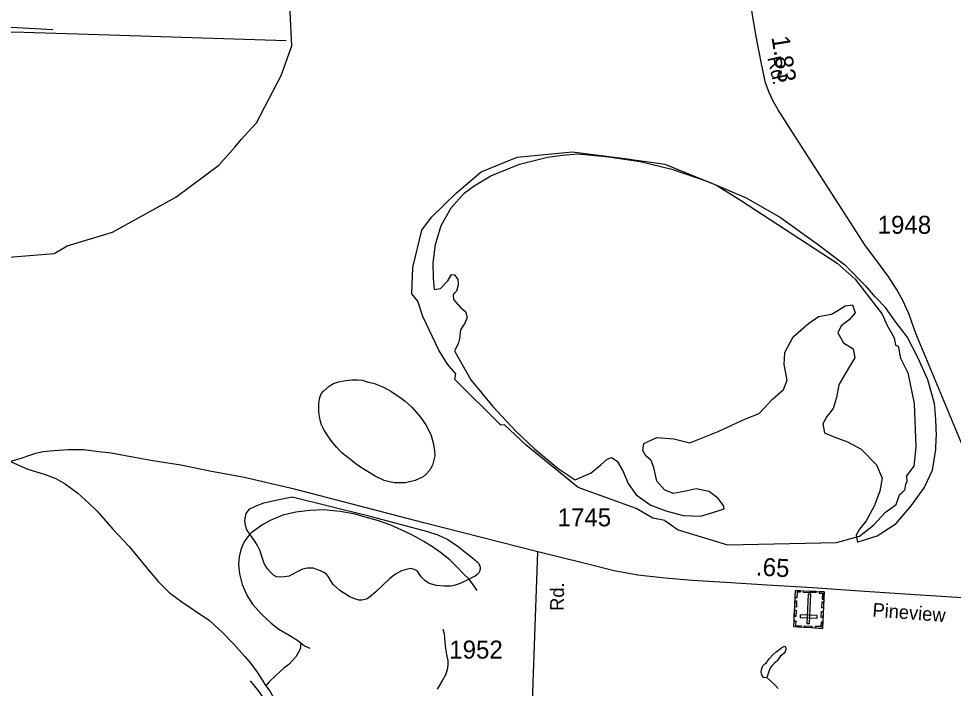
# Model space of a CAD drawing. Extents: x 2206922 to 2357709, y 510027 to 673830.
# Drawn here: x 2317208 to 2323700, y 530025 to 534674 of the extents above; entities that cross this region are included whole.
import ezdxf

# ---------------------------------------------------------------- set-up
doc = ezdxf.new("R2010")
doc.units = 0
for name, color, linetype in [('Exist Cultural Cemetery CELL', 7, 'Continuous'), ('Exist Hydrographic Creek Single Shore', 7, 'Continuous'), ('Exist Hydrographic Misc Water Feature', 7, 'Continuous'), ('Exist Hydrographic Pond Under 1500 Sq Ft', 7, 'Continuous'), ('Exist Road Non-System Type 51', 7, 'Continuous'), ('Exist Road Secondary Mileage Hundredths English Label', 7, 'Continuous'), ('Exist Road Secondary Type 51 Attributed', 7, 'Continuous'), ('Exist Road Secondary Type 51 Label', 7, 'Continuous'), ('Exist Road Secondary Type 51 Number Label', 7, 'Continuous')]:
    doc.layers.add(name, color=color, linetype=linetype)

msp = doc.modelspace()

# ---------------------------------------------------------------- linework, layer by layer
at = {"layer": 'Exist Cultural Cemetery CELL'}
for points in [[(2322791.1, 530441.1), (2322592.2, 530450.4), (2322604.1, 530704.7), (2322802.9, 530695.5)], [(2322637.2, 530703.2), (2322636.6, 530691.7), (2322614.7, 530692.8), (2322612.8, 530652.4), (2322601.7, 530652.9), (2322604.1, 530704.7)], [(2322745, 530686.7), (2322660.3, 530690.6), (2322660.8, 530702), (2322745.6, 530698.1)], [(2322683.6, 530475.5), (2322702.2, 530474.6), (2322711.7, 530677.2), (2322693, 530678)], [(2322769.9, 530697), (2322769.4, 530685.5), (2322791.4, 530684.5), (2322789.5, 530644.1), (2322800.6, 530643.6), (2322803, 530695.4)], [(2322612.1, 530632), (2322610.1, 530588.8), (2322598.7, 530589.3), (2322600.7, 530632.6)], [(2322799.7, 530625.6), (2322797.7, 530582.4), (2322786.4, 530582.9), (2322788.4, 530626.2)], [(2322609, 530566.2), (2322607, 530522.9), (2322595.6, 530523.4), (2322597.6, 530566.7)], [(2322796.6, 530558.5), (2322794.6, 530515.2), (2322783.2, 530515.7), (2322785.2, 530559)], [(2322594.2, 530493.7), (2322605.5, 530493.2), (2322604, 530461), (2322644.5, 530459.2), (2322644, 530448), (2322592.2, 530450.4)], [(2322753.5, 530511), (2322754.4, 530529.7), (2322636.8, 530535.1), (2322635.9, 530516.5)], [(2322793.1, 530484.4), (2322781.8, 530484.9), (2322780.3, 530452.8), (2322739.8, 530454.7), (2322739.3, 530443.6), (2322791.1, 530441.1)], [(2322717.1, 530444.6), (2322665.4, 530447), (2322665.9, 530458.4), (2322717.7, 530456)]]:
    msp.add_lwpolyline(points, close=True, dxfattribs=at)
at = {"layer": 'Exist Hydrographic Creek Single Shore'}
msp.add_lwpolyline([(2319311.5, 526893.3), (2319302.7, 526942.1), (2319124.5, 527256.5), (2318980.6, 527414.8), (2318980.6, 527454.2), (2318593.6, 527809.4), (2318482.5, 527998.6), (2318474.5, 528057.3), (2318448.7, 528082.5), (2318388.6, 528257.3), (2318393.5, 528556.1), (2318409.5, 528606), (2318433.5, 528748), (2318505.7, 529000.3), (2318603.7, 529224.2), (2318767.5, 529417.9), (2318906.5, 529653.2), (2318939.5, 529729.9), (2318945.5, 529904.1), (2318877.6, 530003.1), (2318818.6, 530076.2)], dxfattribs=at)
at = {"layer": 'Exist Hydrographic Misc Water Feature'}
for points in [[(2316622.5, 532977.2), (2317454.6, 533043.6), (2317545.6, 533096.4), (2317860.6, 533191.2), (2318299.6, 533435.3), (2318597.5, 533657.3), (2318712.6, 533783.4), (2318753.6, 533834.2), (2318860.6, 533950.1), (2319031.6, 534278.6), (2319104.6, 534485), (2319082.5, 534960)], [(2316029.7, 534609.5), (2316127.7, 534608.6), (2316691.8, 534588.6), (2317243.6, 534580.6), (2317839.2, 534561), (2318413.4, 534543.3), (2319065, 534522.3)], [(2320097.3, 532794.3), (2320090.3, 532872.2), (2320087.4, 532978.1), (2320103.8, 533106.2), (2320142.4, 533238.6), (2320213.1, 533361.2), (2320301.9, 533462.2), (2320371.4, 533512.9), (2320488.5, 533582.1), (2320687.6, 533664.2), (2320880.8, 533712.2), (2320982.9, 533725.4), (2321092.6, 533734.5), (2321308.5, 533714.9), (2321524.8, 533683.2), (2321745.3, 533629.6), (2321994.2, 533544.3), (2322261.4, 533429.3), (2322500.7, 533293.9), (2322754.3, 533110.8), (2322943.8, 532966.9), (2323089.4, 532818.5), (2323156.2, 532743.3)], [(2320097.3, 532794.3), (2320137.1, 532800.7), (2320188.5, 532853.2), (2320214.2, 532897.5), (2320236.1, 532895.7), (2320258.2, 532864), (2320260.9, 532826), (2320249.4, 532781.9), (2320225.6, 532759.7), (2320227.9, 532723.7), (2320278.5, 532666.3), (2320312.8, 532640.7), (2320323.2, 532598.8), (2320307.7, 532558.7), (2320278.1, 532514.4), (2320270.7, 532454.3), (2320261.3, 532416.3), (2320235.9, 532368.1)], [(2321072.9, 531471.5), (2321184.5, 531520.6), (2321251.9, 531575.4), (2321295.4, 531615.8), (2321325.1, 531628.1), (2321365.3, 531600.6), (2321404.1, 531535), (2321441.2, 531447.5), (2321497.8, 531368.1), (2321598.7, 531297.3), (2321702.8, 531256.4), (2321823.4, 531223.7), (2321945.2, 531221), (2322028.9, 531245.9), (2322108.6, 531270.8), (2322104.3, 531294.7), (2322067.8, 531342.3), (2322003.4, 531391.6), (2321913.2, 531408.6), (2321831.4, 531391.7), (2321753.7, 531376.9), (2321693.4, 531402.2), (2321640.9, 531463.6), (2321619.8, 531557.3), (2321601.3, 531605.2), (2321564.8, 531638.7), (2321542.7, 531676.5), (2321550.1, 531724.5), (2321641.5, 531765.5), (2321759.6, 531756.7), (2321869.9, 531729.9), (2322066.8, 531808), (2322257.9, 531896), (2322351.4, 531933), (2322444.1, 532032), (2322521.4, 532098.8), (2322546.6, 532165), (2322525.7, 532272.7), (2322530.6, 532356.7), (2322587.4, 532465.3), (2322694.5, 532556.4), (2322764, 532605.1), (2322853.6, 532622.1), (2322899.3, 532648.5), (2322948.9, 532679.1), (2322999, 532687.6), (2323019.5, 532631.9), (2322975.8, 532583.4), (2322922.5, 532540.9), (2322899.1, 532492.7), (2322937.7, 532423.1), (2323004.1, 532381.9), (2323016.8, 532320), (2322971.7, 532247.5), (2322904.8, 532130.9), (2322887.8, 532044.7), (2322866.7, 531966.5), (2322821.4, 531912.1), (2322793.9, 531859.8), (2322806.6, 531798), (2322877, 531768.8), (2322965.1, 531735.7), (2323059.7, 531684.8), (2323166.7, 531576), (2323205.7, 531484.4), (2323190.7, 531392.3), (2323149.9, 531289.9), (2323094.9, 531187.5), (2323049.6, 531128.9), (2323026.2, 531088.7), (2323034.6, 531038.8)], [(2323582.3, 531764.4), (2323584.4, 531776.4), (2323579.1, 531890.3), (2323569.8, 532002.1), (2323524.1, 532167.5), (2323456.6, 532316.7), (2323379.1, 532463.8), (2323300, 532566.9), (2323228.8, 532668.1), (2323160.1, 532739.3), (2323156.2, 532743.3)], [(2320235.9, 532368.1), (2320237.9, 532364), (2320349.9, 532167.4), (2320501.8, 531981.1), (2320661.6, 531810.9), (2320790.8, 531688.3), (2320956, 531550.2), (2321072.9, 531471.5)], [(2319855.3, 532046.1), (2319891.6, 532018.4), (2319940, 531977), (2319998.8, 531907.7), (2320037.4, 531854.1), (2320070, 531786.5), (2320086.8, 531728.8), (2320095.4, 531676.8), (2320097.7, 531638.9), (2320090.1, 531600.9), (2320082.3, 531574.8), (2320062.8, 531536.6), (2320039, 531512.3), (2320017.3, 531494.1), (2319961.5, 531467.5), (2319895.9, 531450.8), (2319855.9, 531450.4), (2319819.8, 531452), (2319783.7, 531457.6), (2319747.9, 531467.2), (2319685.3, 531496.5), (2319619.1, 531535.9), (2319560.6, 531575.1), (2319494, 531626.4), (2319453.8, 531660), (2319415.3, 531699.5), (2319383.1, 531737.2), (2319354.6, 531776.8), (2319330.2, 531816.5), (2319311.9, 531854.4), (2319301.3, 531886.2), (2319292.9, 531942.1), (2319292.2, 532002), (2319299.8, 532044.1), (2319309.7, 532068.2), (2319325.2, 532088.3), (2319364.8, 532122.8), (2319394.6, 532141.1), (2319430.6, 532153.5), (2319480.3, 532162), (2319522.3, 532166.4), (2319562.3, 532166.9), (2319596.3, 532163.2), (2319628.3, 532153.6), (2319678.6, 532140.1), (2319746.8, 532112.9), (2319793.2, 532087.4), (2319823.3, 532067.7), (2319855.3, 532046.1)], [(2323034.6, 531038.8), (2323046.7, 531043), (2323172.2, 531082.3), (2323303.1, 531169.7), (2323407.6, 531292.7), (2323498.5, 531417.6), (2323556.9, 531540.2), (2323579.5, 531682.4), (2323582.3, 531764.4)], [(2317151.7, 531599.2), (2317264.1, 531548.5), (2317392.6, 531509.8), (2317466.9, 531480.6), (2317531, 531443.4), (2317619.8, 531378.4), (2317694.5, 531311.2), (2317751.1, 531257.8), (2317862.2, 531129.1), (2317975.6, 531008.4), (2318091, 530867.7), (2318178, 530766.7), (2318252.8, 530689.6), (2318341.6, 530624.6), (2318426.1, 530567.5), (2318532.7, 530494.7), (2318625.8, 530409.7), (2318700.7, 530332.6), (2318755, 530271.2), (2318779.4, 530245.4), (2318819.8, 530195.9), (2318864.5, 530136.4), (2318897.1, 530086.8), (2318925.6, 530041.1)], [(2318814.3, 531095.4), (2318793.8, 531125.1), (2318783.5, 531155), (2318779.4, 531189), (2318783.1, 531215), (2318788.6, 531239), (2318800.5, 531255.1), (2318814.3, 531271.3), (2318854, 531289.7), (2318911.9, 531312.4), (2319025.7, 531337.5), (2319107.3, 531354.4), (2319622.4, 531226), (2320047.4, 531112.6), (2320119.6, 531089.5), (2320189.7, 531058.2), (2320260.3, 531009), (2320318.9, 530963.7), (2320361.2, 530930.1), (2320393.4, 530902.5), (2320403.6, 530890.6), (2320409.6, 530878.7), (2320413.9, 530864.7), (2320414.1, 530850.8), (2320410.2, 530836.7), (2320404.4, 530826.6), (2320392.3, 530814.5), (2320378.6, 530804.4), (2320352.6, 530792.1), (2320336.8, 530781.9)], [(2320336.8, 530781.9), (2320300.3, 530817.5), (2320253.9, 530865), (2320203.3, 530916.4), (2320138.9, 530967.7), (2320082.5, 531007.1), (2320022, 531044.4), (2319943.7, 531087.6), (2319869.3, 531122.7), (2319793.2, 531157.9), (2319700.9, 531188.9), (2319614.6, 531214), (2319546.3, 531233.2), (2319442.1, 531252.1), (2319326.1, 531262.8), (2319230.3, 531259.8), (2319132.3, 531246.7), (2319042.5, 531225.8), (2318955.1, 531190.8), (2318897.5, 531156.3), (2318836, 531113.6), (2318814.3, 531095.4)], [(2318814.3, 531095.4), (2318778.8, 531049), (2318763, 531018.9), (2318751.3, 530986.8), (2318740, 530936.6), (2318734.5, 530882.6), (2318741.3, 530818.7), (2318760.1, 530745), (2318792.7, 530671.4), (2318831.5, 530607.8), (2318898.1, 530536.6), (2318962.9, 530477.3), (2319015.4, 530435.9), (2319087.6, 530394.7), (2319140.1, 530361.3), (2319168.2, 530339.6)], [(2320336.8, 530781.9), (2320275.1, 530751.3), (2320233.4, 530738.8), (2320209.4, 530734.6), (2320163.3, 530734.1), (2320109.4, 530739.5), (2320059.3, 530753), (2320029.2, 530772.7), (2320004.8, 530798.4), (2319976.3, 530840), (2319958.2, 530849.8), (2319932, 530855.6), (2319900.4, 530849.2), (2319866.4, 530840.8), (2319824.6, 530816.4), (2319787, 530788), (2319735.6, 530739.5), (2319688, 530695), (2319644.5, 530658.6), (2319628.5, 530646.4), (2319612.5, 530640.2), (2319592.8, 530636), (2319570.9, 530635.7), (2319536.7, 530647.4), (2319502.6, 530663), (2319470.4, 530682.7), (2319438, 530704.3), (2319393.5, 530745.8), (2319375.3, 530771.6), (2319361.1, 530799.5), (2319346.8, 530817.3), (2319326.9, 530829.1), (2319304.5, 530840.8), (2319278.5, 530850.5), (2319252.7, 530858.2), (2319212.7, 530857.8), (2319180.5, 530851.4), (2319138.9, 530831), (2319087.4, 530804.4), (2319053.4, 530798.1), (2319023.4, 530795.8), (2318999.4, 530799.5), (2318979.1, 530811.3), (2318959, 530829.1), (2318936.9, 530854.8), (2318914.3, 530890.6), (2318895.9, 530946.3), (2318885.4, 530980.2), (2318867.2, 531016), (2318848.9, 531045.8), (2318830.7, 531071.6), (2318814.3, 531095.4)], [(2320393.6, 530704.6), (2320371.4, 530734.3), (2320336.8, 530781.9)], [(2320154.7, 530434.2), (2320162.9, 530406.2), (2320167.6, 530344.4), (2320172.1, 530300.4), (2320180.5, 530260.5), (2320188.9, 530216.6), (2320189.3, 530184.7), (2320185.6, 530152.6), (2320172.1, 530118.5), (2320152.4, 530082.3), (2320115.1, 530019.9)], [(2319168.2, 530339.6), (2319162.6, 530297.5), (2319133.3, 530243.3), (2319083.9, 530190.8), (2319050.1, 530164.4), (2318992.9, 530111.8), (2318947.1, 530069.4), (2318925.6, 530041.1)], [(2319168.2, 530339.6), (2319194.4, 530319.9), (2319230.5, 530302.3)], [(2322405.1, 530100.5), (2322387.1, 530098.4), (2322379.1, 530102.3), (2322372.9, 530110.2), (2322368.8, 530126.2), (2322366.6, 530140.1), (2322368.4, 530154.1), (2322372.3, 530170.2), (2322378.1, 530180.3), (2322386.1, 530190.3), (2322401.9, 530204.5), (2322423.6, 530232.7), (2322443.5, 530254.9), (2322469.1, 530277.2), (2322484.9, 530289.3), (2322508.7, 530307.5), (2322518.7, 530313.7), (2322526.7, 530317.7), (2322532.7, 530315.8), (2322537, 530303.9), (2322537, 530293.9), (2322533.1, 530279.9), (2322525.1, 530269.8), (2322497.4, 530245.5), (2322475.9, 530215.3), (2322457.8, 530199.1), (2322442.2, 530182.9), (2322430.4, 530168.8), (2322420.7, 530148.7), (2322416.6, 530134.7), (2322412.9, 530120.6), (2322405.1, 530100.5)], [(2322405.1, 530100.5), (2322435.5, 530072.9), (2322465.6, 530045.2), (2322483.9, 530023.4)], [(2318925.6, 530041.1), (2318953.9, 530001.5), (2318982.4, 529951.8), (2319009.1, 529894.1), (2319033.7, 529838.4), (2319042.1, 529808.5), (2319040.4, 529772.5), (2319038.8, 529734.5), (2319029.2, 529700.4), (2319013.4, 529676.3)]]:
    msp.add_lwpolyline(points, dxfattribs=at)
at = {"layer": 'Exist Hydrographic Pond Under 1500 Sq Ft'}
for points in [[(2321696.7, 531189.8), (2321613.6, 531206.1), (2321496.5, 531273.6), (2321094.6, 531418.2), (2320733.5, 531712.2), (2320581.6, 531853.6), (2320557.6, 531852.7), (2320237.5, 532168), (2320245.5, 532207.7), (2320186.7, 532274.1), (2320126.6, 532373.5), (2320015.7, 532605.4), (2319981.6, 532712.2), (2319939.6, 532763), (2319945.5, 532947), (2320009.5, 533205.6), (2320075.5, 533296.8), (2320248.6, 533464.6), (2320421.7, 533609.4), (2320670.6, 533711.3), (2321052.6, 533749.8), (2321419.7, 533702.2)], [(2321419.7, 533702.2), (2321695.7, 533664), (2322054.7, 533517.7), (2322222.6, 533413), (2322893.6, 532977.3), (2323019.7, 532864.2), (2323205.7, 532622.3), (2323239.7, 532548.3), (2323290.5, 532458.3), (2323299.6, 532406.2), (2323316.6, 532400.4), (2323333.6, 532315.7), (2323384.7, 532216), (2323428.8, 532001.2), (2323440.6, 531699.8), (2323425.7, 531567.9), (2323375.6, 531500.3), (2323376.7, 531457.6), (2323368.7, 531440.9), (2323360.7, 531401.2), (2323335.7, 531374), (2323327.7, 531367.1)], [(2321696.7, 531189.8), (2321789.6, 531124.6), (2322131.6, 531020.3), (2322889.7, 531037.7), (2323047.6, 531080.1), (2323146.6, 531156.3), (2323228.6, 531248.3), (2323303.7, 531300.5), (2323327.7, 531367.1)]]:
    msp.add_lwpolyline(points, dxfattribs=at)
at = {"layer": 'Exist Road Non-System Type 51'}
msp.add_lwpolyline([(2316008, 534655.2), (2316744.2, 534627.6), (2317195.2, 534612.7), (2317445.2, 534597.8)], dxfattribs=at)
at = {"layer": 'Exist Road Secondary Type 51 Attributed'}
for points in [[(2323844.8, 531516.2), (2323440.8, 532488.3), (2323393.5, 532619.6), (2323352.5, 532713.1), (2323309.7, 532788.6), (2323252.8, 532880), (2323161.5, 533000.9), (2323090.4, 533096.1), (2322547.7, 533939.8), (2322482.6, 534041), (2322448, 534100.6), (2322421.3, 534162.3), (2322396.7, 534227.9), (2322367.2, 534359.6), (2322329, 534561.1), (2322256.4, 534998.1)], [(2320815, 530973.3), (2320022.8, 531174), (2319122.9, 531407), (2318766.1, 531490.5), (2318548, 531530.9), (2318335.3, 531574), (2318138.8, 531605), (2318011.6, 531626.6), (2317851.4, 531656.2), (2317765.2, 531667), (2317658.5, 531680.4), (2317554.6, 531679.4), (2317452.5, 531674.3), (2317378.7, 531665.5), (2317324.3, 531655.1), (2317291.1, 531643.1), (2317223.3, 531619.8), (2317040.6, 531566.1)], [(2320776.8, 529934.2), (2320815, 530973.3)], [(2324206.8, 530625.8), (2323432.8, 530674.3), (2323051.1, 530699.9), (2322721.3, 530722.8), (2322407.6, 530741.6), (2322118.2, 530759.1), (2321886.6, 530773.9), (2321698.2, 530788.8), (2321509.7, 530810.3), (2321345.5, 530839.9), (2321132.8, 530893.8), (2320815, 530973.3)]]:
    msp.add_lwpolyline(points, dxfattribs=at)

# ---------------------------------------------------------------- texts
at = {"layer": 'Exist Road Secondary Mileage Hundredths English Label'}
for s, rotation, p in [('1.83', 279.11192, (2322436.7, 534545.3)), ('.65', 356.55957, (2322326.6, 530809.1))]:
    msp.add_text(s, height=125, rotation=rotation, dxfattribs=at).set_placement(p)
at = {"layer": 'Exist Road Secondary Type 51 Label'}
for s, rotation, p in [('Rd.', 282.62474, (2322408, 534402.5)), ('Rd.', 89.0871, (2320994.2, 530561.8)), ('Pineview', 355.56212, (2323136.1, 530523.5))]:
    msp.add_text(s, height=95, rotation=rotation, dxfattribs=at).set_placement(p)
at = {"layer": 'Exist Road Secondary Type 51 Number Label'}
for s, p in [('1948', (2323174.7, 533180.5)), ('1745', (2320951.7, 531149.4)), ('1952', (2320199, 530231.1))]:
    msp.add_text(s, height=125, dxfattribs=at).set_placement(p)

doc.saveas('drawing.dxf')
